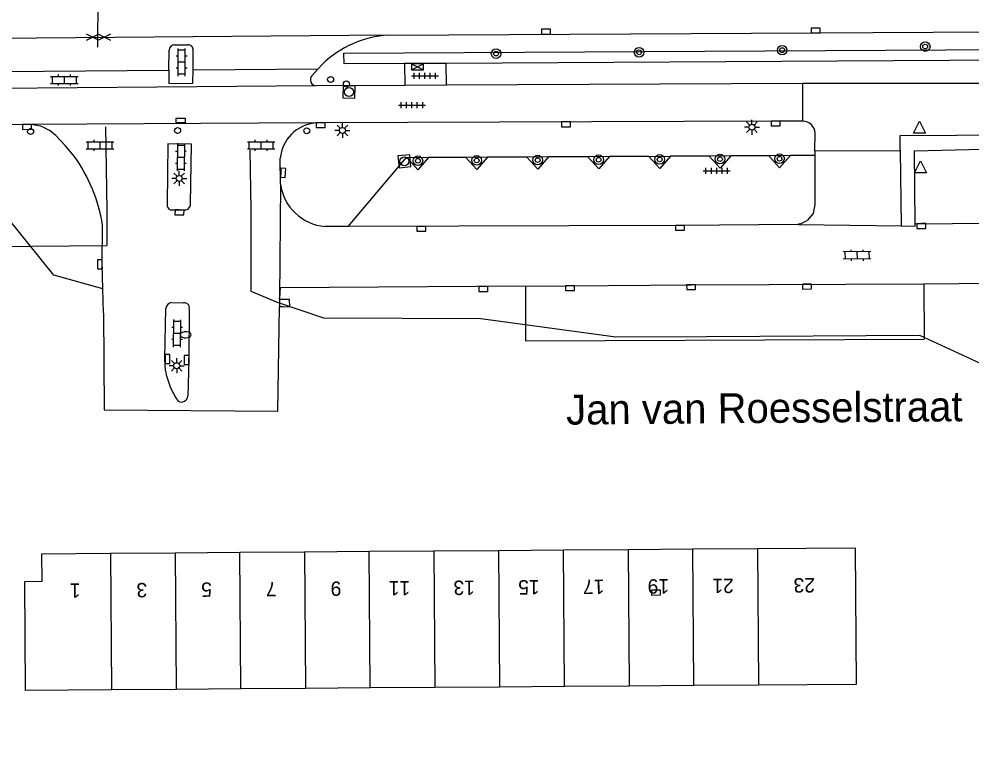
# Model space of a CAD drawing. Extents: x 132994 to 136000, y 393499 to 395512.
# Drawn here: x 133118.3 to 133197.8, y 394983.5 to 395045.3 of the extents above; entities that cross this region are included whole.
import ezdxf

# ---------------------------------------------------------------- set-up
doc = ezdxf.new("R2010")
doc.units = 0
for name, color, linetype in [('gg-afsc-erfafscheiding', 7, 'Continuous'), ('gg-afsc-muur', 7, 'Continuous'), ('gg-anno-openbare ruimte label', 7, 'Continuous'), ('gg-knt-plantopografie kant verharding', 7, 'Continuous'), ('gg-knt-verharding', 7, 'Continuous'), ('gg-knt-verharding nz', 7, 'Continuous'), ('gt-anno-plantopografie huisnummer', 7, 'Continuous'), ('gt-bbg-plantopografie pand', 7, 'Continuous'), ('gt-bbg-plantopografie tussenscheiding', 7, 'Continuous'), ('gt-grn-groengrens', 7, 'Continuous'), ('gt-grn-vlakafsluiter', 7, 'Continuous'), ('gt-knt-lijn portaal', 7, 'Continuous'), ('gt-symb-boom', 7, 'Continuous'), ('gt-symb-brandkraan', 7, 'Continuous'), ('gt-symb-drukknoppaal', 7, 'Continuous'), ('gt-symb-gesloten verharding', 7, 'Continuous'), ('gt-symb-klinker verharding', 7, 'Continuous'), ('gt-symb-kolk', 7, 'Continuous'), ('gt-symb-kolk center center', 7, 'Continuous'), ('gt-symb-lichtmast', 7, 'Continuous'), ('gt-symb-rioolschacht', 7, 'Continuous'), ('gt-symb-tegel verharding', 7, 'Continuous'), ('gt-symb-verkeersregelinstallatiekast', 7, 'Continuous'), ('gt-symb-verkeersregelinstallatiepaal', 7, 'Continuous'), ('gt-symb-waterafsluiter', 7, 'Continuous')]:
    doc.layers.add(name, color=color, linetype=linetype)

# ---------------------------------------------------------------- blocks, each defined once
blk = doc.blocks.new('gt0-WAFSL')
at = {"layer": 'gt-symb-waterafsluiter'}
for p, q in [((-0.5, -0.333), (0, 0.667)), ((0, 0.667), (0.5, -0.333)), ((0.5, -0.333), (-0.5, -0.333))]:
    blk.add_line(p, q, dxfattribs=at)
blk = doc.blocks.new('gt0-KOLK')
at = {"layer": 'gt-symb-kolk'}
blk.add_lwpolyline([(0, 0), (0.375, 0), (0.375, 0.4), (-0.375, 0.4), (-0.375, 0), (0, 0)], dxfattribs=at)
blk = doc.blocks.new('gt0-KL1')
at = {"layer": 'gt-symb-klinker verharding'}
for p, q in [((-1.15, 0.3), (1.15, 0.3)), ((-1, -0.3), (-1, 0.3)), ((-0.5, 0.3), (-0.5, 0.45)), ((0, -0.3), (0, 0.3)), ((0.5, 0.3), (0.5, 0.45)), ((1, -0.3), (1, 0.3)), ((-1.15, -0.3), (1.15, -0.3)), ((-0.5, -0.45), (-0.5, -0.3)), ((0.5, -0.45), (0.5, -0.3))]:
    blk.add_line(p, q, dxfattribs=at)
blk = doc.blocks.new('gt0-BOOM')
at = {"layer": 'gt-symb-boom'}
for radius in [0.4, 0.2]:
    blk.add_circle((0, 0), radius, dxfattribs=at)
blk = doc.blocks.new('gt0-TEG1')
at = {"layer": 'gt-symb-tegel verharding'}
for p, q in [((-1.125, 0), (1.125, 0)), ((-0.9, -0.25), (-0.9, 0.25)), ((-0.45, -0.25), (-0.45, 0.25)), ((0, -0.25), (0, 0.25)), ((0.45, -0.25), (0.45, 0.25)), ((0.9, -0.25), (0.9, 0.25))]:
    blk.add_line(p, q, dxfattribs=at)
blk = doc.blocks.new('gt0-LMAST')
at = {"layer": 'gt-symb-lichtmast'}
for p, q in [((-0.182, 0.173), (-0.447, 0.438)), ((-0.005, 0.246), (-0.005, 0.621)), ((0.172, 0.173), (0.437, 0.438)), ((-0.255, -0.004), (-0.63, -0.004)), ((-0.182, -0.181), (-0.447, -0.446)), ((-0.005, -0.254), (-0.005, -0.629)), ((0.437, -0.446), (0.172, -0.181)), ((0.245, -0.004), (0.62, -0.004))]:
    blk.add_line(p, q, dxfattribs=at)
blk.add_circle((-0.005, -0.004), 0.25, dxfattribs=at)
blk = doc.blocks.new('gt0-BR')
at = {"layer": 'gt-symb-brandkraan'}
for centre, radius, start, end in [((-0.244, 0), 0.206, 107.56694, 252.43307), ((0.599, -2.664), 3, 106.89205, 107.56694), ((0, -0.691), 0.938, 73.10799, 106.89205), ((-0.599, -2.664), 3, 72.43309, 73.10799), ((0.244, 0), 0.206, 287.56695, 72.43309), ((0.599, 2.664), 3, 252.43307, 253.10797), ((0, 0.691), 0.938, 253.10797, 286.89206), ((-0.599, 2.664), 3, 286.89206, 287.56695)]:
    blk.add_arc(centre, radius, start, end, dxfattribs=at)
blk = doc.blocks.new('gt0-VIPAAL')
at = {"layer": 'gt-symb-verkeersregelinstallatiepaal'}
blk.add_circle((0, 0), 0.25, dxfattribs=at)
blk = doc.blocks.new('gt0-KOLKCC')
at = {"layer": 'gt-symb-kolk center center'}
blk.add_lwpolyline([(-0.375, 0.2), (0.375, 0.2), (0.375, -0.2), (-0.375, -0.2)], close=True, dxfattribs=at)
blk = doc.blocks.new('gt0-RS')
at = {"layer": 'gt-symb-rioolschacht'}
blk.add_lwpolyline([(-0.5, -0.5), (0.5, -0.5), (0.5, 0.5), (-0.5, 0.5)], close=True, dxfattribs=at)
blk.add_circle((0, 0), 0.375, dxfattribs=at)
blk = doc.blocks.new('gt0-GESVH1')
at = {"layer": 'gt-symb-gesloten verharding'}
for p, q in [((-0.992, -0.261), (0.008, 0.239)), ((0.008, -0.261), (-0.992, 0.239)), ((0.008, 0.239), (1.008, -0.261)), ((1.008, 0.239), (0.008, -0.261))]:
    blk.add_line(p, q, dxfattribs=at)
blk = doc.blocks.new('gt0-DPAAL')
at = {"layer": 'gt-symb-drukknoppaal'}
blk.add_circle((0, 0), 0.25, dxfattribs=at)
blk = doc.blocks.new('gt0-VRIKST')
at = {"layer": 'gt-symb-verkeersregelinstallatiekast'}
for p, q in [((-0.501, -0.249), (0.501, 0.249)), ((-0.501, 0.249), (0.501, -0.249))]:
    blk.add_line(p, q, dxfattribs=at)
blk.add_lwpolyline([(0.501, 0.249), (-0.501, 0.249), (-0.501, -0.249), (0.501, -0.249)], close=True, dxfattribs=at)

msp = doc.modelspace()

# ---------------------------------------------------------------- linework, layer by layer
at = {"layer": 'gg-afsc-erfafscheiding'}
msp.add_line((133160.585, 395021.266), (133160.591, 395018.489), dxfattribs=at)
at = {"layer": 'gg-afsc-muur'}
for p in [(133140.061, 395021.95), (133140.367, 395021.31)]:
    msp.add_line(p, (133140.067, 395021.316), dxfattribs=at)
msp.add_lwpolyline([(133140.061, 395021.95), (133140.871, 395021.95), (133140.883, 395021.299), (133140.367, 395021.31)], dxfattribs=at)
at = {"layer": 'gg-knt-plantopografie kant verharding'}
for points in [[(133125.55, 395036.332), (133125.656, 395029.353), (133125.656, 395026.426)], [(133137.581, 395034.378), (133137.656, 395029.445), (133137.656, 395022.614)], [(133115.36, 395026.327), (133116.251, 395026.336), (133125.656, 395026.426)], [(133137.656, 395022.614), (133139.873, 395021.709), (133143.722, 395020.409), (133156.85, 395020.334), (133168.132, 395018.827), (133175.698, 395018.838), (133193.471, 395018.957), (133199.254, 395016.272), (133203.095, 395013.998), (133204.744, 395007.433), (133205.402, 395004.092), (133205.829, 394952.552)]]:
    msp.add_lwpolyline(points, dxfattribs=at)
at = {"layer": 'gg-knt-verharding'}
for p, q in [((133149.129, 395043.976), (133202.836, 395044.273)), ((133131.304, 395043.176), (133132.415, 395043.175)), ((133130.839, 395041.047), (133130.854, 395042.73)), ((133132.845, 395041.076), (133132.865, 395042.72)), ((133143.281, 395041.16), (133143.652, 395041.57)), ((133153.966, 395041.62), (133150.477, 395041.602)), ((133150.477, 395041.602), (133150.507, 395039.787)), ((133153.996, 395039.805), (133153.966, 395041.62)), ((133132.845, 395041.076), (133143.281, 395041.16)), ((133142.764, 395040.587), (133143.281, 395041.16)), ((133143.127, 395039.749), (133113.404, 395039.503)), ((133150.507, 395039.787), (133143.127, 395039.749)), ((133153.996, 395039.805), (133150.507, 395039.787)), ((133183.718, 395039.937), (133153.996, 395039.805)), ((133143.063, 395036.662), (133119.216, 395036.522)), ((133184.742, 395034.335), (133184.761, 395035.798)), ((133184.742, 395034.335), (133184.741, 395033.939)), ((133140.147, 395031.546), (133140.115, 395033.715)), ((133152.505, 395033.76), (133150.705, 395033.75)), ((133155.613, 395033.778), (133152.505, 395033.76)), ((133157.413, 395033.787), (133155.613, 395033.778)), ((133160.698, 395033.806), (133157.413, 395033.787)), ((133162.498, 395033.816), (133160.698, 395033.806)), ((133165.787, 395033.834), (133162.498, 395033.816)), ((133167.587, 395033.844), (133165.787, 395033.834)), ((133170.878, 395033.862), (133167.587, 395033.844)), ((133170.878, 395033.862), (133172.681, 395033.872)), ((133175.911, 395033.89), (133172.681, 395033.872)), ((133177.711, 395033.9), (133175.911, 395033.89)), ((133180.883, 395033.917), (133177.711, 395033.9)), ((133182.686, 395033.927), (133180.883, 395033.917)), ((133184.741, 395033.939), (133182.686, 395033.927)), ((133140.147, 395031.546), (133140.062, 395022.045)), ((133131.163, 395029.401), (133132.148, 395029.396)), ((133145.799, 395028.019), (133143.854, 395028.013)), ((133183.372, 395028.182), (133183.361, 395028.243)), ((133193.814, 395023.243), (133202.514, 395023.314)), ((133193.814, 395023.243), (133193.843, 395018.616)), ((133125.376, 395020.803), (133125.326, 395022.829)), ((133160.59, 395023.042), (133160.585, 395021.266)), ((133131.078, 395021.68), (133132.053, 395021.651)), ((133140.061, 395021.95), (133140.062, 395022.045)), ((133125.376, 395020.803), (133125.418, 395012.723)), ((133139.919, 395012.616), (133140.067, 395021.316))]:
    msp.add_line(p, q, dxfattribs=at)
for points in [[(133113.47, 395040.394), (133113.429, 395040.918), (133130.839, 395041.047)], [(133130.839, 395041.047), (133130.829, 395039.936), (133132.832, 395039.966), (133132.845, 395041.076)], [(133334.288, 395040.669), (133326.372, 395040.608), (133286.955, 395040.431), (133265.944, 395040.264), (133224.874, 395040.035), (133203.396, 395039.947), (133183.718, 395039.937)], [(133183.732, 395036.813), (133181.468, 395036.803), (133143.063, 395036.662)], [(133119.216, 395036.522), (133101.981, 395036.425), (133081.488, 395036.285), (133075.577, 395036.262)], [(133122.932, 395033.891), (133122.183, 395034.769), (133121.386, 395035.608)], [(133132.623, 395029.905), (133132.726, 395034.896), (133130.751, 395034.905), (133130.696, 395029.903)], [(133145.799, 395028.019), (133150.637, 395033.75), (133150.705, 395033.75)], [(133152.505, 395033.76), (133151.611, 395032.755), (133150.705, 395033.75)], [(133157.413, 395033.787), (133156.519, 395032.783), (133155.613, 395033.778)], [(133162.498, 395033.816), (133161.604, 395032.811), (133160.698, 395033.806)], [(133167.587, 395033.844), (133166.693, 395032.839), (133165.787, 395033.834)], [(133172.681, 395033.872), (133171.784, 395032.867), (133170.878, 395033.862)], [(133177.711, 395033.9), (133176.817, 395032.895), (133175.911, 395033.89)], [(133182.686, 395033.927), (133181.789, 395032.923), (133180.883, 395033.917)], [(133184.741, 395033.939), (133184.73, 395029.848), (133184.577, 395029.104), (133184.093, 395028.527)], [(133125.326, 395022.829), (133125.275, 395024.854), (133125.302, 395028.126)], [(133183.372, 395028.182), (133173.466, 395028.111), (133145.799, 395028.019)], [(133160.59, 395023.042), (133140.113, 395022.896), (133140.062, 395022.045)], [(133130.535, 395015.975), (133130.5, 395017.009), (133130.581, 395021.176)], [(133132.534, 395021.162), (133132.506, 395016.877), (133132.41, 395013.877)]]:
    msp.add_lwpolyline(points, dxfattribs=at)
for centre, radius, start, end in [((133149.65, 395035.354), 8.638, 93.45661, 133.97435), ((133131.305, 395042.725), 0.451, 90.08206, 179.40637), ((133132.414, 395042.724), 0.451, 359.45415, 89.91276), ((133143.141, 395040.253), 0.504, 138.46544, 268.3766), ((133143.398, 395033.379), 3.3, 95.82669, 174.15387), ((133183.678, 395035.73), 1.085, 3.61928, 87.16558), ((133119.135, 395033.296), 3.227, 45.75944, 88.55909), ((133111.658, 395025.886), 13.827, 9.32143, 35.37384), ((133144.215, 395032.103), 4.106, 187.79694, 264.95652), ((133131.094, 395029.805), 0.41, 166.21675, 279.64604), ((133132.171, 395029.85), 0.455, 267.05939, 6.8985), ((133183.154, 395029.863), 1.633, 277.29393, 305.1164), ((133131.115, 395021.147), 0.534, 93.92494, 176.87639), ((133132.121, 395021.236), 0.42, 349.80212, 99.25282), ((133137.186, 395017.288), 6.78, 191.16382, 214.5883), ((133131.862, 395013.925), 0.55, 242.11284, 354.98832)]:
    msp.add_arc(centre, radius, start, end, dxfattribs=at)
at = {"layer": 'gg-knt-verharding nz'}
for p, q in [((133149.129, 395043.976), (133047.503, 395043.094)), ((133183.732, 395036.813), (133183.718, 395039.937)), ((133184.742, 395034.335), (133191.858, 395034.359)), ((133191.858, 395034.359), (133191.919, 395028.065))]:
    msp.add_line(p, q, dxfattribs=at)
for points in [[(133191.858, 395034.359), (133191.847, 395035.617), (133328.128, 395036.403)], [(133193.099, 395028.251), (133193.057, 395034.326), (133202.124, 395034.542)], [(133193.099, 395028.251), (133202.476, 395028.318), (133202.468, 395029.002)], [(133191.919, 395028.065), (133193.101, 395028.049), (133193.099, 395028.251)], [(133160.59, 395023.042), (133174.406, 395023.154), (133193.814, 395023.243)]]:
    msp.add_lwpolyline(points, dxfattribs=at)
at = {"layer": 'gt-bbg-plantopografie pand'}
for p, q in [((133125.949, 395000.767), (133131.345, 395000.806)), ((133131.345, 395000.806), (133136.745, 395000.845)), ((133136.745, 395000.845), (133142.145, 395000.884)), ((133142.145, 395000.884), (133147.544, 395000.924)), ((133147.544, 395000.924), (133152.944, 395000.963)), ((133152.944, 395000.963), (133158.344, 395001.002)), ((133158.344, 395001.002), (133163.744, 395001.041)), ((133163.744, 395001.041), (133169.144, 395001.08)), ((133169.144, 395001.08), (133174.544, 395001.119)), ((133174.544, 395001.119), (133179.944, 395001.159)), ((133169.227, 394989.681), (133163.827, 394989.641)), ((133174.626, 394989.72), (133169.227, 394989.681)), ((133180.026, 394989.759), (133174.626, 394989.72)), ((133131.428, 394989.406), (133126.053, 394989.367)), ((133136.827, 394989.445), (133131.428, 394989.406)), ((133142.227, 394989.485), (133136.827, 394989.445)), ((133147.627, 394989.524), (133142.227, 394989.485)), ((133153.027, 394989.563), (133147.627, 394989.524)), ((133158.427, 394989.602), (133153.027, 394989.563)), ((133163.827, 394989.641), (133158.427, 394989.602))]:
    msp.add_line(p, q, dxfattribs=at)
for points in [[(133179.944, 395001.159), (133188.093, 395001.218), (133188.176, 394989.818), (133180.026, 394989.759)], [(133126.053, 394989.367), (133118.878, 394989.315), (133118.812, 394998.415), (133120.252, 394998.425), (133120.235, 395000.725), (133125.949, 395000.767)]]:
    msp.add_lwpolyline(points, dxfattribs=at)
at = {"layer": 'gt-bbg-plantopografie tussenscheiding'}
for p, q in [((133131.345, 395000.806), (133131.428, 394989.406)), ((133136.827, 394989.445), (133136.745, 395000.845)), ((133142.145, 395000.884), (133142.227, 394989.485)), ((133147.627, 394989.524), (133147.544, 395000.924)), ((133152.944, 395000.963), (133153.027, 394989.563)), ((133158.344, 395001.002), (133158.427, 394989.602)), ((133163.827, 394989.641), (133163.744, 395001.041)), ((133169.144, 395001.08), (133169.227, 394989.681)), ((133174.626, 394989.72), (133174.544, 395001.119)), ((133179.944, 395001.159), (133180.026, 394989.759)), ((133125.949, 395000.767), (133126.053, 394989.367))]:
    msp.add_line(p, q, dxfattribs=at)
at = {"layer": 'gt-grn-groengrens'}
for points in [[(133150.477, 395041.602), (133145.445, 395041.576), (133145.44, 395042.465), (133266.001, 395043.134)], [(133266.001, 395043.134), (133266.006, 395042.284), (133153.966, 395041.62)]]:
    msp.add_lwpolyline(points, dxfattribs=at)
at = {"layer": 'gt-grn-vlakafsluiter'}
for p, q in [((133183.372, 395028.182), (133191.919, 395028.065)), ((133160.591, 395018.489), (133193.843, 395018.616)), ((133125.418, 395012.723), (133139.919, 395012.616))]:
    msp.add_line(p, q, dxfattribs=at)
msp.add_lwpolyline([(133125.326, 395022.829), (133121.22, 395023.962), (133113.535, 395033.505)], dxfattribs=at)
at = {"layer": 'gt-knt-lijn portaal'}
msp.add_line((133124.905, 395052.571), (133124.874, 395042.97), dxfattribs=at)

# ---------------------------------------------------------------- block references
at = {"layer": 'gt-symb-boom'}
for p in [(133170.065, 395042.549), (133182, 395042.723), (133193.938, 395043.028), (133158.132, 395042.44), (133151.607, 395033.503), (133156.514, 395033.53), (133161.599, 395033.558), (133166.688, 395033.586), (133171.78, 395033.614), (133176.812, 395033.642), (133181.784, 395033.67)]:
    msp.add_blockref('gt0-BOOM', p, dxfattribs=at)
at = {"layer": 'gt-symb-brandkraan', "rotation": -179.54164354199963}
msp.add_blockref('gt0-BR', (133132.231, 395018.982), dxfattribs=at)
at = {"layer": 'gt-symb-drukknoppaal'}
msp.add_blockref('gt0-DPAAL', (133145.641, 395039.908), dxfattribs=at)
at = {"layer": 'gt-symb-gesloten verharding'}
msp.add_blockref('gt0-GESVH1', (133124.956, 395043.829), dxfattribs=at)
at = {"layer": 'gt-symb-klinker verharding'}
for p, rotation in [((133131.894, 395041.721), 90), ((133131.826, 395033.807), -90.63022815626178), ((133188.246, 395025.611), -179.59893609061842), ((133131.518, 395019.098), 89.36977184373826)]:
    msp.add_blockref('gt0-KL1', p, dxfattribs=dict(at, rotation=rotation))
for p in [(133122.114, 395040.236), (133125.084, 395034.784), (133138.527, 395034.784)]:
    msp.add_blockref('gt0-KL1', p, dxfattribs=at)
at = {"layer": 'gt-symb-kolk'}
for p, rotation in [((133184.805, 395044.17), 0.2864765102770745), ((133162.288, 395044.066), 0.17188682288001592), ((133143.485, 395036.664), -179.82811317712), ((133163.977, 395036.736), -179.82811317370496), ((133181.468, 395036.803), -179.77081810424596), ((133118.998, 395036.521), -179.6772102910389), ((133140.159, 395032.51), -92.97967378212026), ((133131.716, 395029.394), 179.25519682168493), ((133151.9, 395028.027), -179.6562294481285), ((133173.466, 395028.111), -179.59893609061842), ((133193.625, 395028.255), -179.58844584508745), ((133125.275, 395024.854), 90.6875163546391), ((133164.298, 395023.081), -179.36977184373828), ((133174.406, 395023.154), -179.54164354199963), ((133184.078, 395023.206), -179.59893609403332), ((133157.076, 395022.999), -179.94270423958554), ((133130.919, 395016.956), 90.0572957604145), ((133132.506, 395016.877), 88.16532707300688), ((133171.473, 394997.68), -179.54164354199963)]:
    msp.add_blockref('gt0-KOLK', p, dxfattribs=dict(at, rotation=rotation))
at = {"layer": 'gt-symb-kolk center center', "rotation": 0.3437705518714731}
msp.add_blockref('gt0-KOLKCC', (133131.818, 395036.858), dxfattribs=at)
at = {"layer": 'gt-symb-lichtmast'}
for p in [(133145.314, 395036.033), (133179.484, 395036.305), (133131.695, 395032.029), (133131.486, 395016.405)]:
    msp.add_blockref('gt0-LMAST', p, dxfattribs=at)
at = {"layer": 'gt-symb-rioolschacht'}
for p, rotation in [((133145.862, 395039.238), 179.36977184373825), ((133150.483, 395033.461), 5.27740608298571)]:
    msp.add_blockref('gt0-RS', p, dxfattribs=dict(at, rotation=rotation))
at = {"layer": 'gt-symb-tegel verharding'}
for p in [(133152.19, 395040.576), (133151.109, 395038.144), (133176.545, 395032.662)]:
    msp.add_blockref('gt0-TEG1', p, dxfattribs=at)
at = {"layer": 'gt-symb-verkeersregelinstallatiekast'}
msp.add_blockref('gt0-VRIKST', (133151.569, 395041.336), dxfattribs=at)
at = {"layer": 'gt-symb-verkeersregelinstallatiepaal'}
for p, rotation in [((133144.326, 395040.281), 91.3235892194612), ((133119.29, 395035.94), -90.18560539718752), ((133131.562, 395036.023), -0.6213524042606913), ((133142.338, 395036.001), -0.6213524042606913)]:
    msp.add_blockref('gt0-VIPAAL', p, dxfattribs=dict(at, rotation=rotation))
at = {"layer": 'gt-symb-waterafsluiter'}
for p in [(133193.471, 395036.14), (133193.535, 395032.826)]:
    msp.add_blockref('gt0-WAFSL', p, dxfattribs=at)

# ---------------------------------------------------------------- texts
at = {"layer": 'gg-anno-openbare ruimte label'}
msp.add_text('Jan van Roesselstraat', height=2.5, rotation=0.5, dxfattribs=at).set_placement((133163.987, 395011.486))
at = {"layer": 'gt-anno-plantopografie huisnummer'}
for s, p in [('9', (133145.213, 394998.407)), ('11', (133150.962, 394998.448)), ('13', (133156.361, 394998.487)), ('15', (133161.761, 394998.527)), ('17', (133167.161, 394998.566)), ('19', (133172.561, 394998.605)), ('21', (133177.961, 394998.644)), ('23', (133184.736, 394998.693)), ('1', (133123.46, 394998.249)), ('3', (133129.015, 394998.289)), ('5', (133134.413, 394998.329)), ('7', (133139.813, 394998.368))]:
    msp.add_text(s, height=1.2, rotation=180.41962, dxfattribs=at).set_placement(p)

doc.saveas('drawing.dxf')
